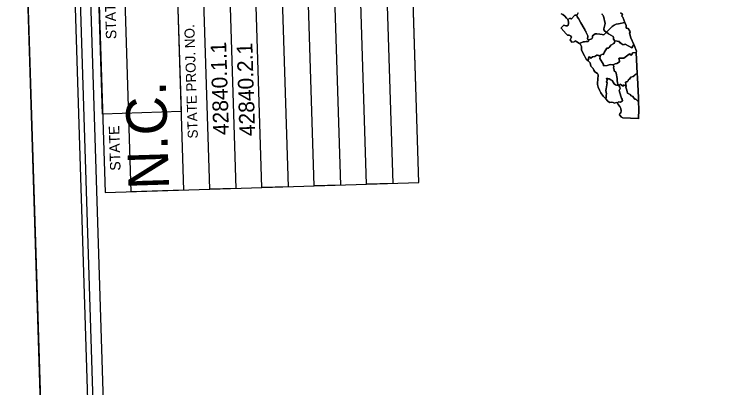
# Model space of a CAD drawing. Extents: x 2308163 to 2335412, y -96774 to 125428.
# Drawn here: x 2325774 to 2326280, y 124471 to 124738 of the extents above; entities that cross this region are included whole.
import ezdxf

# ---------------------------------------------------------------- set-up
doc = ezdxf.new("R2010")
doc.units = 0
for name, color, linetype in [('Old_Level_20', 7, 'Continuous'), ('Sheet Cutting Line CELL', 7, 'Continuous'), ('Sheet Data Text CELL', 7, 'Continuous'), ('Sheet Plot Border Inside CELL', 7, 'Continuous'), ('Sheet Plot Border Outside CELL', 7, 'Continuous'), ('Sheet Title CELL', 7, 'Continuous')]:
    doc.layers.add(name, color=color, linetype=linetype)

msp = doc.modelspace()

# ---------------------------------------------------------------- linework, layer by layer
at = {"layer": 'Old_Level_20'}
for points in [[(2326178.14, 124739.45), (2326177.64, 124737.92), (2326177.28, 124737.62), (2326175.94, 124737.65), (2326175.58, 124737.41), (2326173.6, 124735.06), (2326172.93, 124735.02), (2326172.42, 124735.53), (2326170.81, 124734.57), (2326169.86, 124735.64), (2326168.71, 124737.01), (2326167.27, 124738.25), (2326166.09, 124738.66)], [(2326166.09, 124738.66), (2326167.27, 124738.25), (2326168.71, 124737.01), (2326169.86, 124735.64), (2326170.81, 124734.57), (2326171.27, 124733.04), (2326171.41, 124731.72), (2326171.07, 124730.62), (2326170.46, 124730.06), (2326169.5, 124730.05), (2326167.87, 124730.51), (2326166.25, 124728.92), (2326166.19, 124728.35), (2326169.71, 124724.4), (2326170.68, 124723.5), (2326171.79, 124723.39), (2326172.74, 124722.83), (2326173.42, 124721.85), (2326172.51, 124719.96), (2326173.06, 124719.28), (2326173.8, 124718.3), (2326175.44, 124718.58), (2326176.18, 124719.24), (2326177.24, 124718.62), (2326179.29, 124717.39), (2326179.88, 124716.59)], [(2326169.71, 124724.4), (2326166.19, 124728.35), (2326166.25, 124728.92), (2326167.87, 124730.51), (2326169.5, 124730.05), (2326170.46, 124730.06), (2326171.07, 124730.62), (2326171.41, 124731.72), (2326171.27, 124733.04), (2326170.81, 124734.57), (2326172.42, 124735.53), (2326172.93, 124735.02), (2326173.6, 124735.06), (2326175.58, 124737.41), (2326175.94, 124737.65), (2326177.28, 124737.62), (2326177.54, 124736.4), (2326178.39, 124735.4), (2326180.24, 124732.31), (2326182.62, 124728.26), (2326183.09, 124727.42), (2326182.98, 124726.86), (2326183.34, 124726.54), (2326183.75, 124726.22), (2326183.69, 124725.66), (2326185.09, 124722.91), (2326185.11, 124722.06), (2326184.92, 124721.23), (2326184.98, 124720.71), (2326185.2, 124720.18), (2326185.96, 124719.93), (2326185.71, 124719.11), (2326185.4, 124718.8), (2326184.07, 124718.88), (2326182.86, 124718.5), (2326182.32, 124718.67), (2326181.87, 124718.6), (2326179.29, 124717.39), (2326177.24, 124718.62), (2326176.18, 124719.24), (2326175.44, 124718.58), (2326173.8, 124718.3), (2326173.06, 124719.28), (2326172.51, 124719.96), (2326173.42, 124721.85), (2326172.74, 124722.83), (2326171.79, 124723.39), (2326170.68, 124723.5), (2326169.71, 124724.4)], [(2326177.54, 124736.4), (2326177.28, 124737.62), (2326177.64, 124737.92), (2326178.14, 124739.45)], [(2326195.34, 124738.72), (2326195.39, 124738.15), (2326196.17, 124737.56), (2326196.49, 124736.96), (2326197.72, 124731.63), (2326196.83, 124728.91), (2326196.67, 124727.85), (2326196.7, 124727.11), (2326197.4, 124726.31), (2326198.55, 124725.57), (2326196.62, 124723.57), (2326195.42, 124723.75), (2326193.67, 124724.1), (2326191.59, 124724.43), (2326190.46, 124724.27), (2326188.44, 124722.95), (2326188.43, 124721.82), (2326188.05, 124720.79), (2326185.96, 124719.93), (2326185.2, 124720.18), (2326184.98, 124720.71), (2326184.92, 124721.23), (2326185.11, 124722.06), (2326185.09, 124722.91), (2326183.69, 124725.66), (2326183.75, 124726.22), (2326183.34, 124726.54), (2326182.98, 124726.86), (2326183.09, 124727.42), (2326182.62, 124728.26), (2326180.24, 124732.31), (2326178.39, 124735.4), (2326177.54, 124736.4)], [(2326179.88, 124716.59), (2326180.75, 124715.2), (2326180.76, 124714.24), (2326180.63, 124712.84), (2326181.59, 124710.7), (2326182.72, 124708.55), (2326184.05, 124706.21), (2326185.33, 124705), (2326186.26, 124704.23), (2326186.97, 124703.54), (2326187.13, 124702.28), (2326187.26, 124701.25), (2326188.13, 124700.43), (2326189.04, 124699.55), (2326189.53, 124698.2), (2326190.27, 124697.23), (2326192.04, 124695.87), (2326192.5, 124694.86), (2326192.32, 124691.72), (2326192.09, 124689.26), (2326192.08, 124687.96), (2326192.58, 124686.05), (2326193.44, 124683.94), (2326194.43, 124681.98), (2326196.23, 124679.73), (2326198.05, 124677.7), (2326199.31, 124676.29), (2326200.72, 124675.26), (2326202.22, 124675.35), (2326203.38, 124675.24), (2326204.39, 124674.76), (2326205.53, 124675.1), (2326206.33, 124674.81), (2326206.96, 124673.74), (2326208.05, 124672.29), (2326208.87, 124670.81), (2326209.16, 124669.1), (2326208.94, 124667.83), (2326208.17, 124667.22), (2326207.86, 124666.24), (2326209.32, 124664.54), (2326210.29, 124664.23), (2326221.3, 124663.65), (2326221.61, 124663.4), (2326221.77, 124670.38), (2326221.57, 124675.66), (2326221.48, 124678.42), (2326220.67, 124693.17), (2326220.48, 124695.88), (2326219.77, 124711.02), (2326219.97, 124711.95), (2326218.45, 124716.14), (2326218.12, 124716.74), (2326216, 124721.56), (2326215.19, 124724), (2326215.06, 124724.85), (2326215.56, 124725.47), (2326215.25, 124726.24), (2326214.06, 124728.1), (2326213.3, 124728.29), (2326212.59, 124728.42), (2326212.68, 124729.26), (2326212.73, 124730.26), (2326211.78, 124732.39), (2326210.18, 124736.16), (2326209.61, 124737.06), (2326210.07, 124738.31), (2326208.53, 124739.48)], [(2326208.53, 124739.48), (2326210.07, 124738.31), (2326209.61, 124737.06), (2326210.18, 124736.16), (2326211.78, 124732.39), (2326207.16, 124731.59), (2326205.51, 124731.26), (2326203.99, 124730.52), (2326202.62, 124729.54), (2326198.55, 124725.57), (2326197.4, 124726.31), (2326196.7, 124727.11), (2326196.67, 124727.85), (2326196.83, 124728.91), (2326197.72, 124731.63), (2326196.49, 124736.96), (2326196.17, 124737.56), (2326195.39, 124738.15), (2326195.34, 124738.72)], [(2326198.55, 124725.57), (2326202.62, 124729.54), (2326203.99, 124730.52), (2326205.51, 124731.26), (2326207.16, 124731.59), (2326211.78, 124732.39), (2326212.73, 124730.26), (2326212.68, 124729.26), (2326212.59, 124728.42), (2326213.3, 124728.29), (2326214.06, 124728.1), (2326215.25, 124726.24), (2326215.56, 124725.47), (2326215.06, 124724.85), (2326215.19, 124724), (2326216, 124721.56), (2326218.12, 124716.74), (2326216.67, 124714.36), (2326211.89, 124717.04), (2326211.47, 124716.63), (2326210.91, 124716.63), (2326210.17, 124716.43), (2326209.84, 124717.02), (2326208.9, 124717.57), (2326208.82, 124717.86), (2326207.77, 124717.91), (2326207.85, 124718.75), (2326206.11, 124719.09), (2326204.46, 124719.21), (2326203.6, 124720.59), (2326203.55, 124721.78), (2326203.33, 124722.36), (2326199.91, 124724.24), (2326198.55, 124725.57)], [(2326179.29, 124717.39), (2326181.87, 124718.6), (2326182.32, 124718.67), (2326182.86, 124718.5), (2326184.07, 124718.88), (2326185.4, 124718.8), (2326185.71, 124719.11), (2326185.96, 124719.93), (2326188.05, 124720.79), (2326188.43, 124721.82), (2326188.44, 124722.95), (2326190.46, 124724.27), (2326191.59, 124724.43), (2326193.67, 124724.1), (2326195.42, 124723.75), (2326196.62, 124723.57), (2326198.55, 124725.57), (2326199.91, 124724.24), (2326203.33, 124722.36), (2326203.55, 124721.78), (2326203.6, 124720.59), (2326204.46, 124719.21), (2326204.3, 124718.21), (2326203.78, 124717.42), (2326201.56, 124716.29), (2326201.15, 124715.55), (2326200.49, 124714.49), (2326200.01, 124714.09), (2326198.83, 124713.98), (2326196.82, 124711.03), (2326196.47, 124709.65), (2326195.37, 124709.76), (2326195.05, 124709.4), (2326194.3, 124709.08), (2326194.03, 124708.09), (2326193.05, 124708.81), (2326192.23, 124709), (2326191.57, 124709.02), (2326190.13, 124708.03), (2326188.46, 124707.97), (2326187.24, 124706.91), (2326186.88, 124707.22), (2326186.34, 124707.96), (2326186.07, 124708.04), (2326185.59, 124707.13), (2326185.71, 124706.04), (2326185.33, 124705), (2326184.05, 124706.21), (2326182.72, 124708.55), (2326181.59, 124710.7), (2326180.63, 124712.84), (2326180.76, 124714.24), (2326180.75, 124715.2), (2326179.88, 124716.59), (2326179.29, 124717.39)], [(2326193.79, 124706.7), (2326194.03, 124708.09), (2326194.3, 124709.08), (2326195.05, 124709.4), (2326195.37, 124709.76), (2326196.47, 124709.65), (2326196.82, 124711.03), (2326198.83, 124713.98), (2326200.01, 124714.09), (2326200.49, 124714.49), (2326201.15, 124715.55), (2326201.56, 124716.29), (2326203.78, 124717.42), (2326204.3, 124718.21), (2326204.46, 124719.21), (2326206.11, 124719.09), (2326207.85, 124718.75), (2326207.77, 124717.91), (2326208.82, 124717.86), (2326208.9, 124717.57), (2326209.84, 124717.02), (2326210.17, 124716.43), (2326210.91, 124716.63), (2326211.47, 124716.63), (2326211.89, 124717.04), (2326216.67, 124714.36), (2326218.12, 124716.74), (2326218.45, 124716.14), (2326219.97, 124711.95), (2326219.77, 124711.02), (2326217.36, 124710.76), (2326216.83, 124709.86), (2326216.78, 124709.25), (2326216.3, 124708.96), (2326215.54, 124709.59), (2326215.21, 124710.19), (2326214.73, 124709.84), (2326211.02, 124706.96), (2326207.59, 124707.02), (2326207.49, 124706.58), (2326207.9, 124705.08), (2326207.88, 124704.23), (2326206, 124703.18), (2326204.69, 124702.86), (2326203.3, 124702.15), (2326201.42, 124702.28), (2326200.52, 124702.09), (2326198.97, 124701.57), (2326196.46, 124701.53), (2326196.37, 124702.33), (2326193.79, 124706.7)], [(2326203.72, 124700.82), (2326203.3, 124702.15), (2326204.69, 124702.86), (2326206, 124703.18), (2326207.88, 124704.23), (2326207.9, 124705.08), (2326207.49, 124706.58), (2326207.59, 124707.02), (2326211.02, 124706.96), (2326214.73, 124709.84), (2326215.21, 124710.19), (2326215.54, 124709.59), (2326216.3, 124708.96), (2326216.78, 124709.25), (2326216.83, 124709.86), (2326217.36, 124710.76), (2326219.77, 124711.02), (2326220.48, 124695.88), (2326219.13, 124695.11), (2326218.93, 124694.68), (2326217.58, 124693.86), (2326215.99, 124693.39), (2326215.07, 124691.8), (2326214.22, 124691.6), (2326214.09, 124690.77), (2326213.68, 124690.53), (2326213.45, 124689.87), (2326212.63, 124690.01), (2326212.22, 124689.77), (2326212.31, 124688.3), (2326212.67, 124686.75), (2326211.72, 124687.29), (2326210.82, 124687.71), (2326210.65, 124687.11), (2326210.46, 124686.84), (2326210.04, 124687.05), (2326208.42, 124688.16), (2326207.34, 124687.25), (2326206.6, 124688.22), (2326206.46, 124689.19), (2326206.12, 124690.85), (2326206.15, 124692.37), (2326205.39, 124696.15), (2326205.29, 124696.89), (2326204.06, 124697.91), (2326204.02, 124698.65), (2326203.66, 124700.09), (2326203.72, 124700.82)], [(2326198.66, 124692.41), (2326198.99, 124691.19), (2326198.6, 124689.94), (2326198.93, 124689.34), (2326198.74, 124687.84), (2326198.43, 124684.99), (2326198.09, 124683.79), (2326198.49, 124681.44), (2326198.23, 124680.33), (2326198.25, 124679.32), (2326198.35, 124678.63), (2326198.05, 124677.7), (2326196.23, 124679.73), (2326194.43, 124681.98), (2326193.44, 124683.94), (2326192.58, 124686.05), (2326192.08, 124687.96), (2326192.09, 124689.26), (2326192.32, 124691.72), (2326192.5, 124694.86), (2326192.04, 124695.87), (2326190.27, 124697.23), (2326189.53, 124698.2), (2326189.04, 124699.55), (2326188.13, 124700.43), (2326187.26, 124701.25), (2326187.13, 124702.28), (2326186.97, 124703.54), (2326186.26, 124704.23), (2326185.33, 124705), (2326185.71, 124706.04), (2326185.59, 124707.13), (2326186.07, 124708.04), (2326186.34, 124707.96), (2326186.88, 124707.22), (2326187.24, 124706.91), (2326188.46, 124707.97), (2326190.13, 124708.03), (2326191.57, 124709.02), (2326192.23, 124709), (2326193.05, 124708.81), (2326194.03, 124708.09), (2326193.79, 124706.7), (2326196.37, 124702.33), (2326196.46, 124701.53), (2326198.97, 124701.57), (2326200.52, 124702.09), (2326201.42, 124702.28), (2326203.3, 124702.15), (2326203.72, 124700.82), (2326203.66, 124700.09), (2326204.02, 124698.65), (2326204.06, 124697.91), (2326205.29, 124696.89), (2326205.39, 124696.15), (2326206.15, 124692.37), (2326206.12, 124690.85), (2326206.46, 124689.19), (2326206.6, 124688.22), (2326207.34, 124687.25), (2326205.81, 124687.45), (2326205.12, 124687.85), (2326204.13, 124688.57), (2326203.4, 124689.65), (2326202.57, 124690.85), (2326201.68, 124691.45), (2326200.4, 124692.02), (2326199.52, 124692.1), (2326198.78, 124692.51), (2326198.66, 124692.41)], [(2326212.22, 124689.77), (2326212.63, 124690.01), (2326213.45, 124689.87), (2326213.68, 124690.53), (2326214.09, 124690.77), (2326214.22, 124691.6), (2326215.07, 124691.8), (2326215.99, 124693.39), (2326217.58, 124693.86), (2326218.93, 124694.68), (2326219.13, 124695.11), (2326220.48, 124695.88), (2326220.67, 124693.17), (2326221.48, 124678.42), (2326221.57, 124675.66), (2326219.69, 124677.57), (2326219.02, 124677.52), (2326218.75, 124677.49), (2326217.76, 124678.87), (2326217.58, 124679.33), (2326216.26, 124680.02), (2326215.51, 124680.87), (2326213.72, 124681.88), (2326213.25, 124684), (2326212.45, 124686.15), (2326212.67, 124686.75), (2326212.31, 124688.3), (2326212.22, 124689.77)], [(2326207.34, 124687.25), (2326208.02, 124686.17), (2326208.26, 124685.2), (2326207.59, 124683.85), (2326208.86, 124679.58), (2326209.35, 124678.18), (2326209.72, 124677.42), (2326210.13, 124676.43), (2326208.5, 124675.45), (2326207.23, 124675.51), (2326206.33, 124674.81), (2326205.53, 124675.1), (2326204.39, 124674.76), (2326203.38, 124675.24), (2326202.22, 124675.35), (2326200.72, 124675.26), (2326199.31, 124676.29), (2326198.05, 124677.7), (2326198.35, 124678.63), (2326198.25, 124679.32), (2326198.23, 124680.33), (2326198.49, 124681.44), (2326198.09, 124683.79), (2326198.43, 124684.99), (2326198.74, 124687.84), (2326198.93, 124689.34), (2326198.6, 124689.94), (2326198.99, 124691.19), (2326198.66, 124692.41), (2326198.78, 124692.51), (2326199.52, 124692.1), (2326200.4, 124692.02), (2326201.68, 124691.45), (2326202.57, 124690.85), (2326203.4, 124689.65), (2326204.13, 124688.57), (2326205.12, 124687.85), (2326205.81, 124687.45), (2326207.34, 124687.25)], [(2326207.34, 124687.25), (2326208.42, 124688.16), (2326210.04, 124687.05), (2326210.46, 124686.84), (2326210.65, 124687.11), (2326210.82, 124687.71), (2326211.72, 124687.29), (2326212.67, 124686.75), (2326212.45, 124686.15), (2326213.25, 124684), (2326213.72, 124681.88), (2326215.51, 124680.87), (2326216.26, 124680.02), (2326217.58, 124679.33), (2326217.76, 124678.87), (2326218.75, 124677.49), (2326219.02, 124677.52), (2326219.69, 124677.57), (2326221.57, 124675.66), (2326221.77, 124670.38), (2326221.61, 124663.4), (2326221.3, 124663.65), (2326210.29, 124664.23), (2326209.32, 124664.54), (2326207.86, 124666.24), (2326208.17, 124667.22), (2326208.94, 124667.83), (2326209.16, 124669.1), (2326208.87, 124670.81), (2326208.05, 124672.29), (2326206.96, 124673.74), (2326206.33, 124674.81), (2326207.23, 124675.51), (2326208.5, 124675.45), (2326210.13, 124676.43), (2326209.72, 124677.42), (2326209.35, 124678.18), (2326208.86, 124679.58), (2326207.59, 124683.85), (2326208.26, 124685.2), (2326208.02, 124686.17), (2326207.34, 124687.25)]]:
    msp.add_lwpolyline(points, dxfattribs=at)
at = {"layer": 'Sheet Cutting Line CELL'}
msp.add_line((2325853.59, 122535.57), (2325774.04, 125060.32), dxfattribs=at)
at = {"layer": 'Sheet Plot Border Inside CELL'}
msp.add_lwpolyline([(2327468.5, 122605.97), (2327389.78, 125104.48), (2325807.91, 125054.63), (2325886.64, 122556.12)], close=True, dxfattribs=at)
at = {"layer": 'Sheet Plot Border Outside CELL'}
msp.add_lwpolyline([(2325774.04, 125060.32), (2325853.59, 122535.57), (2327502.76, 122587.54), (2327423.2, 125112.28)], close=True, dxfattribs=at)
at = {"layer": 'Sheet Title CELL'}
for points in [[(2326032.39, 125029.44), (2326045.36, 124617.14), (2326026.64, 124616.55), (2326013.65, 125028.85)], [(2326064.1, 124617.73), (2326051.11, 125030.03)], [(2325882.45, 125024.72), (2325895.44, 124612.42), (2325857.96, 124611.24), (2325844.96, 125023.53)], [(2325919.95, 125025.9), (2325932.94, 124613.6), (2325914.2, 124613.01), (2325901.21, 125025.31)], [(2325957.41, 125027.08), (2325970.4, 124614.78), (2325951.68, 124614.19), (2325938.67, 125026.49)], [(2325994.91, 125028.26), (2326007.9, 124615.98), (2325989.14, 124615.37), (2325976.15, 125027.67)], [(2325812.8, 125021.04), (2325882.7, 122802.1)], [(2325826.22, 125022.94), (2325839.23, 124610.65), (2326064.1, 124617.73), (2326059.79, 124755.14)], [(2325820.53, 125013.76), (2325887.61, 122884.84)], [(2325891.13, 124749.83), (2325893.68, 124668.64), (2325837.44, 124666.87), (2325829.79, 124910.52)]]:
    msp.add_lwpolyline(points, dxfattribs=at)

# ---------------------------------------------------------------- texts
at = {"layer": 'Sheet Data Text CELL'}
for s, p in [('42840.1.1', (2325928.05, 124651.95)), ('42840.2.1', (2325946.84, 124651.19))]:
    msp.add_text(s, height=11.25, rotation=91.8048, dxfattribs=at).set_placement(p)
at = {"layer": 'Sheet Title CELL'}
for s, height, p in [('STATE PROJECT REFERENCE NO.', 7.4997, (2325847.4, 124720.61)), ('STATE PROJ. NO.', 7.2, (2325905.75, 124649.44)), ('N.C.', 29.025, (2325885.13, 124613.22)), ('STATE', 7.5, (2325850.35, 124626.38))]:
    msp.add_text(s, height=height, rotation=91.8048, dxfattribs=at).set_placement(p)

doc.saveas('drawing.dxf')
